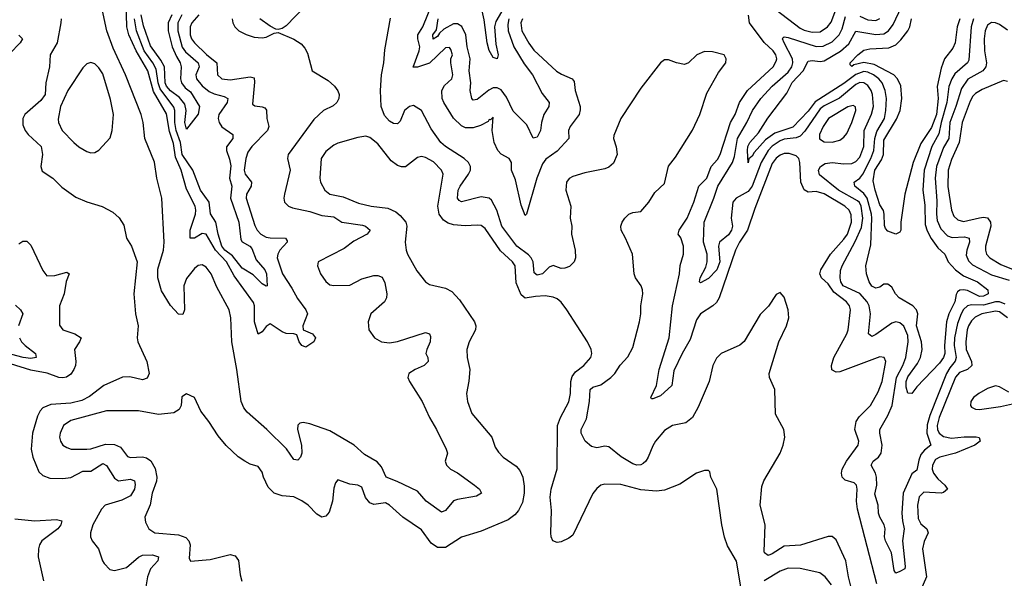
# Model space of a CAD drawing. Header units: inches. Extents: x 1694797 to 1849917, y 907313 to 1017959.
# Tile 581 of 656: x 1824134 to 1829075, y 925122 to 927926. Entities that reach past the tile are written whole.
import ezdxf

# ---------------------------------------------------------------- set-up
doc = ezdxf.new("R2010")
doc.units = ezdxf.units.IN
doc.header["$MEASUREMENT"] = 0
doc.layers.add('B8922', color=7, linetype='Continuous')

msp = doc.modelspace()

# ---------------------------------------------------------------- linework, layer by layer
at = {"layer": 'B8922', "color": 5}
for points, elevation in [([(1825032, 927950), (1824997.5, 927910), (1824989.5, 927890.5), (1824989.7, 927850), (1824996.3, 927830), (1825010.6, 927810), (1825070.6, 927750.6), (1825123.3, 927710), (1825126.2, 927650), (1825148.2, 927630), (1825190, 927624.1), (1825290, 927639.8), (1825310, 927634), (1825311.9, 927611.9), (1825302.7, 927502.7), (1825313.3, 927493.3), (1825350, 927489.3), (1825363.4, 927483.4), (1825372.1, 927472.1), (1825373.5, 927430), (1825384.1, 927390), (1825377.5, 927370), (1825298.8, 927290), (1825279.1, 927260.9), (1825267.6, 927230), (1825260.1, 927170), (1825264.5, 927150), (1825297.1, 927110), (1825294.4, 927090), (1825272.1, 927050), (1825269.7, 927030), (1825313.6, 926893.6), (1825325.9, 926870), (1825343.1, 926850), (1825370, 926834.9), (1825390, 926830.8), (1825467.7, 926830), (1825475.8, 926815.8), (1825476.1, 926810), (1825439.6, 926770), (1825428.9, 926750), (1825426.2, 926730), (1825451.9, 926650), (1825499.1, 926579.1), (1825527.4, 926527.4), (1825570.2, 926469.8), (1825577.2, 926450), (1825554.6, 926390), (1825556.1, 926370), (1825602.3, 926350), (1825618.6, 926330), (1825610.2, 926310), (1825570, 926282.9), (1825549.9, 926290), (1825536.5, 926310), (1825524, 926344), (1825509.9, 926349.9), (1825470, 926351.7), (1825450, 926358.6), (1825390, 926400.2), (1825370, 926386.2), (1825350, 926359.3), (1825330, 926347), (1825312.3, 926410), (1825311.8, 926490), (1825306.3, 926506.3), (1825210, 926639.7), (1825172.1, 926710), (1825116.3, 926770), (1825070, 926849.4), (1825050, 926853.3), (1825010, 926829.4), (1824989.3, 926829.3), (1824988.3, 926870), (1825015.5, 926950), (1825018.2, 926970), (1825014.7, 926990), (1824970, 927075.9), (1824943.4, 927170), (1824916.3, 927236.3), (1824905.1, 927305.1), (1824885.5, 927365.5), (1824870, 927454.1), (1824805.5, 927565.5), (1824775.9, 927670), (1824717.5, 927770), (1824680.8, 927850), (1824672, 927890), (1824667.9, 928012.1)], 680), ([(1826656.5, 927930), (1826648.9, 927910), (1826654.1, 927870), (1826687.9, 927807.9), (1826713.7, 927773.7), (1826827.6, 927667.6), (1826852.2, 927652.2), (1826906.7, 927630), (1826916.4, 927616.4), (1826921.2, 927570), (1826946.3, 927490), (1826946.7, 927473.3), (1826940.7, 927450), (1826895.2, 927390), (1826888.3, 927370), (1826890.1, 927329.9), (1826830, 927265.8), (1826774.4, 927225.6), (1826757.3, 927202.7), (1826729.4, 927130), (1826676.5, 926950), (1826670, 926943.5), (1826650, 926994.5), (1826621.6, 927121.6), (1826602.2, 927170), (1826601.5, 927210), (1826589.9, 927229.9), (1826550, 927251.8), (1826533.5, 927270), (1826515.2, 927310), (1826504.6, 927370), (1826510, 927437.2), (1826496.1, 927423.9), (1826490, 927424.7), (1826484.4, 927415.6), (1826445.4, 927394.6), (1826410, 927383), (1826370, 927383.1), (1826350, 927393.2), (1826310, 927432.6), (1826262.1, 927510), (1826253.4, 927530), (1826252.3, 927570), (1826265, 927595), (1826301.4, 927630), (1826307.5, 927650), (1826297.1, 927710), (1826297.4, 927730), (1826304.7, 927750), (1826297.3, 927777.3), (1826290, 927786.5), (1826270, 927784.1), (1826190, 927708.6), (1826130, 927687.1), (1826107.8, 927687.8), (1826138.9, 927770), (1826141.3, 927790), (1826132.1, 927830), (1826132.1, 927850), (1826156.4, 927890), (1826206, 928014)], 680), ([(1827930, 927975.3), (1828050, 927883.4), (1828070, 927872.8), (1828110, 927862.7), (1828150, 927865.8), (1828187.1, 927890), (1828205.8, 927914.2), (1828249.9, 928030)], 680), ([(1825199.6, 927930), (1825202.8, 927910), (1825212.8, 927890), (1825233.4, 927870), (1825270, 927851.2), (1825310, 927838), (1825350, 927834.6), (1825370, 927837.6), (1825410, 927859.1), (1825430, 927862), (1825510, 927827.9), (1825545.3, 927805.3), (1825563.9, 927783.9), (1825577.6, 927757.6), (1825602, 927670), (1825681.6, 927621.6), (1825712.6, 927592.6), (1825729.7, 927569.7), (1825736.1, 927550), (1825735.1, 927530), (1825725.5, 927510), (1825706.6, 927493.4), (1825657.8, 927470), (1825610, 927425.3), (1825481.5, 927250), (1825477.2, 927230), (1825490.7, 927170), (1825461.9, 927050), (1825459.2, 927030), (1825463.2, 927010), (1825482.3, 926990), (1825502.5, 926982.5), (1825590, 926963.4), (1825650, 926943.7), (1825710, 926937.1), (1825750, 926909.6), (1825854.2, 926894.2), (1825869.1, 926889.1), (1825892.1, 926870), (1825877.6, 926850), (1825810, 926814.1), (1825761.8, 926778.2), (1825632, 926710), (1825628.1, 926690), (1825643.1, 926650), (1825670, 926611.9), (1825690, 926595.9), (1825710, 926591.3), (1825790, 926593.4), (1825850, 926625.8), (1825910, 926641.4), (1825930, 926642.5), (1825953.1, 926633.1), (1825965.2, 926605.2), (1825975.7, 926550), (1825974.7, 926530), (1825963.6, 926510), (1825896.1, 926450), (1825881.6, 926410), (1825885.8, 926370), (1825913.4, 926330), (1825949.1, 926309.1), (1825990, 926303.7), (1826030, 926310.1), (1826170, 926356.5), (1826190.2, 926350.2), (1826195.5, 926335.5), (1826194.1, 926310), (1826175.9, 926270), (1826172.5, 926250), (1826181.7, 926230), (1826183.5, 926210), (1826162.9, 926190), (1826118.2, 926170), (1826086.7, 926150), (1826082, 926130), (1826089.4, 926110), (1826153.1, 926010), (1826189.5, 925930), (1826225, 925870), (1826272.9, 925770), (1826279.7, 925750), (1826269.3, 925710), (1826274.8, 925690), (1826294.7, 925670), (1826331, 925651), (1826415.3, 925590), (1826440.3, 925570), (1826450.4, 925550), (1826425.4, 925534.6), (1826330, 925518.5), (1826310, 925511.2), (1826270, 925463.5), (1826250, 925455), (1826173.4, 925510), (1826130, 925558.9), (1826028.5, 925608.5), (1825972.5, 925630), (1825950, 925682.5), (1825927.1, 925707.1), (1825864.3, 925744.3), (1825811.3, 925791.2), (1825690, 925863.1), (1825590, 925898.1), (1825555.6, 925904.4), (1825539.5, 925900.5), (1825528.9, 925891.1), (1825527, 925870), (1825547.2, 925790), (1825549.3, 925750.7), (1825542.3, 925730), (1825530, 925714.7), (1825510, 925718.9), (1825472.5, 925772.5), (1825373.1, 925870), (1825275.4, 925955.4), (1825257.8, 925977.8), (1825245.2, 926010), (1825223.5, 926170), (1825198.3, 926310), (1825192.8, 926430), (1825185.6, 926470), (1825123.7, 926583.7), (1825094.3, 926650), (1825070, 926684.3), (1825050, 926696.3), (1825030, 926692.8), (1825010, 926676.6), (1824970, 926627.4), (1824956.7, 926590), (1824960.1, 926470), (1824953.1, 926446.9), (1824930, 926447.7), (1824890, 926491.2), (1824844.7, 926564.7), (1824826, 926630), (1824826.4, 926673.6), (1824855.4, 926770), (1824859.1, 926810), (1824846.1, 927030), (1824821.4, 927130), (1824810, 927211.6), (1824761.5, 927330), (1824753.2, 927410), (1824743.3, 927450), (1824664.2, 927650), (1824603.2, 927783.2), (1824571.2, 927870), (1824542.2, 928002.2)], 720), ([(1825565.8, 927994.2), (1825470, 927895), (1825450, 927882), (1825430, 927876.2), (1825418.4, 927878.4), (1825390, 927892.9), (1825338.7, 927930)], 720), ([(1826574.4, 928005.6), (1826522.5, 927917.5), (1826517.1, 927890), (1826523.6, 927803.6), (1826534.6, 927750), (1826530, 927729.7), (1826510, 927736.3), (1826490, 927771.8), (1826480.2, 927810), (1826465, 927925), (1826453.6, 927970)], 640), ([(1828920.8, 927930), (1828908.7, 927890), (1828896.4, 927723.6), (1828890.1, 927709.9), (1828825.5, 927654.5), (1828810.5, 927629.5), (1828795.9, 927590), (1828786.4, 927510), (1828757.4, 927410), (1828746.7, 927353.3), (1828711, 927290), (1828671.8, 927170), (1828666.3, 927070), (1828675.1, 926995.1), (1828678, 926898), (1828686.9, 926866.9), (1828708, 926828), (1828741.5, 926781.5), (1828776.8, 926750), (1828793, 926710), (1828830, 926671), (1828870, 926639.9), (1828939.7, 926610), (1828992, 926570), (1828993, 926550), (1828970, 926538.5), (1828950, 926537.4), (1828890, 926566.8), (1828870, 926570.8), (1828851.3, 926568.7), (1828840.3, 926559.7), (1828833.2, 926546.8), (1828826.2, 926510), (1828797, 926450), (1828784.8, 926410), (1828774.9, 926290), (1828776, 926250), (1828770.1, 926230), (1828750, 926201.7), (1828636.2, 926083.8), (1828610, 926049.2), (1828590, 926052), (1828581.5, 926081.5), (1828581.4, 926110), (1828590, 926133.1), (1828639.4, 926200.6), (1828653.9, 926230), (1828662.7, 926270), (1828658.8, 926310), (1828633.2, 926390), (1828640.4, 926450), (1828633.9, 926470), (1828615.7, 926490), (1828546.6, 926530), (1828528.4, 926550), (1828510, 926584.2), (1828490, 926599.3), (1828470, 926598.5), (1828450, 926583.1), (1828430, 926578.2), (1828410, 926589.1), (1828395.9, 926610), (1828383.2, 926650), (1828379.9, 926690), (1828404, 926796), (1828410, 926930), (1828407.3, 926950), (1828385.7, 927030), (1828370, 927053.5), (1828323.9, 927090), (1828321.6, 927110), (1828350, 927130.5), (1828364.6, 927150), (1828405.4, 927230), (1828420.1, 927270), (1828425.5, 927330), (1828435.7, 927364.3), (1828473.1, 927430), (1828480.6, 927470), (1828483.5, 927530), (1828476.7, 927570), (1828462.1, 927610), (1828445.4, 927630), (1828417.8, 927650), (1828390, 927663), (1828370, 927665.4), (1828330, 927651.6), (1828270, 927605.3), (1828125.7, 927514.3), (1828090, 927467.2), (1828013.4, 927386.6), (1827922.7, 927357.3), (1827876.4, 927323.6), (1827819.8, 927260.2), (1827810, 927241), (1827792.9, 927227.1), (1827790, 927207.6), (1827785.6, 927270), (1827787.7, 927290), (1827797.1, 927310), (1827841.8, 927358.2), (1827888.3, 927431.7), (1827983.5, 927556.5), (1828009.6, 927610.4), (1828065.1, 927670), (1828090, 927718.4), (1828110, 927721.6), (1828150, 927715.7), (1828170, 927720.3), (1828251.9, 927768.1), (1828294.6, 927805.4), (1828330, 927868.2), (1828430, 927851.7), (1828470, 927855.9), (1828493.8, 927870), (1828517.6, 927902.4), (1828559, 927990)], 640), ([(1824341.3, 927930), (1824340.4, 927910), (1824322, 927810), (1824286.6, 927750), (1824283.3, 927690), (1824264.9, 927610), (1824261.4, 927550), (1824239.1, 927520.9), (1824160.2, 927450), (1824150.1, 927430), (1824150, 927399.1), (1824161.5, 927370), (1824175.3, 927350), (1824240.7, 927290), (1824248.7, 927250), (1824239.1, 927190), (1824246.2, 927166.2), (1824300.4, 927130), (1824345.8, 927085.8), (1824415.5, 927035.5), (1824470, 927011.8), (1824547.8, 926987.8), (1824600.5, 926960.5), (1824632.3, 926932.3), (1824655.5, 926895.5), (1824670.3, 926830), (1824694.9, 926790), (1824722.7, 926710), (1824706.7, 926550), (1824714.5, 926450), (1824728.9, 926390), (1824723, 926330), (1824727, 926310), (1824772, 926210), (1824783.4, 926150), (1824773.6, 926126.4), (1824750, 926119.2), (1824686.9, 926133.1), (1824650, 926132.6), (1824555.2, 926090), (1824484.5, 926035.5), (1824445, 926015), (1824390, 926001.7), (1824290, 925994), (1824250, 925977.3), (1824236.7, 925963.3), (1824223.1, 925936.9), (1824197.9, 925850), (1824190.8, 925770), (1824199.6, 925730), (1824230, 925656.9), (1824250, 925638.9), (1824285, 925625), (1824350, 925622.7), (1824390, 925628.2), (1824450, 925660.6), (1824490, 925660.7), (1824550, 925698.6), (1824570, 925688.4), (1824610, 925624.4), (1824630, 925611.9), (1824690, 925620.5), (1824710, 925611.3), (1824712.7, 925592.7), (1824709, 925570), (1824690, 925536.1), (1824645.4, 925514.6), (1824563.2, 925490), (1824544.2, 925470), (1824501.2, 925390), (1824488.1, 925350), (1824489.4, 925330), (1824497.6, 925310), (1824529.5, 925269.5), (1824549.2, 925210), (1824557.4, 925197.4), (1824586.1, 925166.1), (1824610, 925162.1), (1824670, 925175.9), (1824730, 925228), (1824750, 925238.2), (1824799.4, 925239.4), (1824830.1, 925230.1), (1824826, 925210), (1824790.7, 925169.3), (1824775.5, 925130), (1824761, 925050)], 720), ([(1824947.6, 927950), (1824927.2, 927910), (1824926.8, 927870), (1824948.8, 927788.8), (1824965.5, 927765.5), (1825028.4, 927710), (1825034.5, 927690), (1825017.2, 927650), (1825021.2, 927630), (1825050, 927594.2), (1825085.1, 927565.1), (1825110, 927553.2), (1825160.3, 927540.3), (1825177.7, 927530), (1825174, 927510), (1825132.6, 927450), (1825129.6, 927430), (1825134, 927410), (1825147.7, 927387.7), (1825203.1, 927350), (1825202.4, 927330), (1825171.9, 927288.1), (1825172.1, 927270), (1825186.5, 927226.5), (1825192.4, 927192.4), (1825185.9, 927130), (1825198.5, 927090), (1825191.8, 927030), (1825233.3, 926910), (1825242.6, 926822.6), (1825250.6, 926810.6), (1825289.2, 926789.2), (1825298.3, 926778.3), (1825320.3, 926720.3), (1825363.9, 926670), (1825372.7, 926650), (1825376, 926590), (1825370, 926588.6), (1825350, 926599.8), (1825305.2, 926645.2), (1825250, 926679.6), (1825201.6, 926741.6), (1825163.3, 926770), (1825148.1, 926790), (1825129.2, 926850), (1825118.4, 926910), (1825091.7, 926951.7), (1825084.1, 927010), (1825040.8, 927070), (1825001.9, 927170), (1824949, 927250), (1824940.1, 927310), (1824918.2, 927370), (1824912.7, 927410), (1824912.6, 927470), (1824907.1, 927487.1), (1824838.7, 927578.7), (1824828.8, 927610), (1824818.5, 927678.5), (1824801.8, 927710), (1824758, 927770), (1824719.2, 927870), (1824710.1, 927930)], 660), ([(1824896.7, 927950), (1824879.3, 927910), (1824878.4, 927870), (1824899.5, 927790), (1824920.7, 927740.7), (1824939.7, 927710), (1824944.2, 927690), (1824940.7, 927630), (1824946.4, 927610), (1824964.8, 927584.8), (1824990, 927564.6), (1825035.4, 927490), (1825030, 927452.7), (1824970, 927377.2), (1824962.3, 927410), (1824969, 927470), (1824962.8, 927502.8), (1824935.4, 927535.4), (1824890, 927569.1), (1824870, 927593.2), (1824863.7, 927610), (1824859.8, 927690), (1824842.7, 927722.7), (1824790, 927794.4), (1824755.5, 927895.5), (1824743, 927950)], 640), ([(1828313.2, 925050), (1828292.2, 925130), (1828278.5, 925210), (1828230, 925314.7), (1828210, 925331.7), (1828190, 925331.4), (1828052.1, 925287.9), (1827970, 925284.2), (1827910, 925244.6), (1827890, 925236.5), (1827872, 925250), (1827870, 925257.2), (1827874, 925390), (1827849.9, 925490.1), (1827857.7, 925582.3), (1827867.9, 925612.1), (1827949.8, 925750), (1827965.3, 925790), (1827973.8, 925830), (1827967.7, 925870), (1827926.6, 925946.6), (1827923.1, 926070), (1827896.5, 926130), (1827895, 926150), (1827943.7, 926310), (1827981.2, 926390), (1827992.9, 926430), (1827989.8, 926469.8), (1827970, 926534), (1827950, 926557.2), (1827930, 926546), (1827891.3, 926488.7), (1827850, 926445.6), (1827769.4, 926310.6), (1827747.1, 926292.9), (1827654, 926250), (1827630, 926226.6), (1827611.1, 926190), (1827594.2, 926110), (1827538.3, 925981.7), (1827509.8, 925930.2), (1827476.7, 925903.3), (1827410, 925889.9), (1827370, 925864.1), (1827323.8, 925810), (1827310, 925788), (1827287.3, 925730), (1827275, 925710), (1827261.6, 925698.4), (1827250, 925691.9), (1827230, 925690.4), (1827210, 925697.1), (1827151.5, 925731.5), (1827090, 925782.6), (1827070, 925785.4), (1827030, 925777.6), (1827003.7, 925783.7), (1826970.9, 925810), (1826951.8, 925850), (1826951.7, 925870), (1826977.2, 925922.8), (1826993.1, 926010), (1826997.1, 926070), (1827010, 926082.5), (1827050, 926093.1), (1827099.9, 926130), (1827120.4, 926150), (1827147.1, 926192.9), (1827185.4, 926234.6), (1827210, 926280.3), (1827243.1, 926410), (1827249.9, 926450), (1827250.4, 926490), (1827261.2, 926550), (1827258.7, 926570), (1827251.6, 926590), (1827223.7, 926630), (1827216.8, 926650), (1827208.7, 926750), (1827174.4, 926830), (1827151.4, 926870), (1827150.7, 926890), (1827157.1, 926910), (1827169.7, 926930.3), (1827190, 926949.6), (1827210, 926958), (1827250, 926962.8), (1827291.3, 927010), (1827320.7, 927059.3), (1827370, 927104.2), (1827388.6, 927191.4), (1827424.5, 927235.5), (1827510, 927372), (1827547.3, 927450), (1827582.1, 927557.9), (1827639.8, 927660.2), (1827677.4, 927710), (1827679.6, 927730), (1827669.6, 927749.6), (1827610, 927764.7), (1827570, 927765.6), (1827530.8, 927750), (1827490, 927709), (1827470, 927701.2), (1827430, 927709.3), (1827390, 927725.2), (1827370, 927724), (1827350, 927709.3), (1827250, 927582.4), (1827150, 927429.4), (1827114.8, 927345.2), (1827113.6, 927330), (1827127.6, 927287.6), (1827131.7, 927250), (1827113.8, 927206.2), (1827090, 927186), (1827070, 927178), (1826970, 927157.3), (1826910, 927139), (1826891.4, 927128.6), (1826877.5, 927110), (1826874, 927070), (1826900.1, 926990), (1826895.8, 926930), (1826904.1, 926890), (1826903.5, 926850), (1826921.5, 926770), (1826923.3, 926730), (1826915.9, 926710), (1826892.4, 926687.6), (1826870, 926678.9), (1826850, 926677.6), (1826810, 926693), (1826790, 926684.7), (1826757.2, 926650), (1826730, 926643.5), (1826714.9, 926654.9), (1826710.3, 926710), (1826700.8, 926730), (1826686.1, 926746.1), (1826627.7, 926790), (1826553.5, 926890), (1826528.3, 926970), (1826500.4, 927020.4), (1826490, 927030.4), (1826450, 927037.5), (1826350, 927012.5), (1826338.6, 927018.6), (1826330.6, 927030), (1826334.5, 927070), (1826343.7, 927090), (1826386.2, 927150), (1826395.7, 927170), (1826396.4, 927190), (1826385.2, 927210), (1826363.7, 927230), (1826269.9, 927290), (1826247.4, 927310), (1826198, 927378), (1826149.8, 927470), (1826110, 927495.2), (1826090, 927491.1), (1826065.1, 927470), (1826043.7, 927416.3), (1826030, 927402.8), (1826010, 927405.5), (1825990, 927416.4), (1825965, 927445), (1825947.2, 927490), (1825944.7, 927570), (1825949.5, 927650), (1825960.7, 927710), (1825965.2, 927774.8), (1825993.6, 927933.6)], 720), ([(1826587.8, 927930), (1826582.4, 927902.4), (1826584.3, 927870), (1826613.8, 927790), (1826664.4, 927704.4), (1826706.9, 927650), (1826755.9, 927555.9), (1826790.2, 927510), (1826789.1, 927490), (1826764.6, 927450), (1826752.4, 927410), (1826746.5, 927370), (1826730, 927336.3), (1826710, 927332), (1826677.8, 927397.8), (1826610, 927466.6), (1826576.7, 927536.7), (1826550, 927573.4), (1826530, 927584.7), (1826510, 927584.7), (1826487.1, 927572.9), (1826430, 927524.7), (1826410, 927522.4), (1826403, 927530), (1826393.6, 927570), (1826396.8, 927610), (1826389.9, 927670), (1826394.4, 927730), (1826378.4, 927790), (1826371.9, 927850), (1826352.3, 927892.3), (1826330, 927905.2), (1826310, 927905), (1826262.1, 927877.9), (1826240.9, 927859.1), (1826230, 927841.2), (1826209.1, 927829.1), (1826206.8, 927850), (1826224.5, 927875.5), (1826233.3, 927930)], 660), ([(1828435.1, 925095.1), (1828337.1, 925470), (1828332.5, 925510), (1828337, 925570), (1828333.6, 925590), (1828320.9, 925600.9), (1828275.5, 925615.5), (1828261, 925630), (1828257.4, 925650), (1828260.2, 925670), (1828282.9, 925710), (1828341.3, 925790), (1828344.3, 925810), (1828323.9, 925870), (1828331.5, 925910), (1828346.4, 925933.6), (1828403.2, 925990), (1828442.4, 926057.6), (1828462.4, 926110), (1828479.8, 926210), (1828471.3, 926231.3), (1828450, 926234.6), (1828250, 926158.9), (1828230, 926156.8), (1828208.5, 926168.5), (1828207.7, 926190), (1828218.5, 926230), (1828284.5, 926350), (1828290.5, 926370), (1828302.4, 926470), (1828297.5, 926490), (1828281.9, 926510), (1828219.2, 926559.2), (1828190, 926599.9), (1828156.4, 926630), (1828149.5, 926650), (1828153.5, 926670), (1828202.2, 926750), (1828270, 926824.1), (1828287.1, 926850), (1828308.1, 926910), (1828306.5, 926946.5), (1828296.6, 926970), (1828274.3, 926990), (1828170, 927051.9), (1828130, 927064.5), (1828090, 927061.1), (1828070, 927071.3), (1828052.9, 927110), (1828049.2, 927210), (1828043.1, 927230), (1828030, 927242.5), (1827994.3, 927254.3), (1827970, 927253.7), (1827950, 927246.5), (1827930, 927231.4), (1827910, 927205), (1827822, 926978), (1827786.2, 926870), (1827745.6, 926810), (1827726.1, 926770), (1827644.5, 926530), (1827630, 926507), (1827612.2, 926490), (1827550, 926449.2), (1827530, 926420.2), (1827498.3, 926321.7), (1827457.3, 926250), (1827416.1, 926163.9), (1827406, 926090), (1827350, 926038), (1827310, 926023.8), (1827303.3, 926023.3), (1827301.1, 926030), (1827328.4, 926090), (1827341.9, 926170), (1827392.5, 926330), (1827409.5, 926490), (1827444.5, 926650), (1827448.3, 926691.7), (1827464.4, 926750), (1827465.2, 926790), (1827451.5, 926831.5), (1827438.5, 926850), (1827442.6, 926870), (1827482.7, 926930), (1827516.6, 927010), (1827541, 927090), (1827581.9, 927130), (1827604.1, 927190), (1827635, 927225), (1827649.5, 927250), (1827700.7, 927410), (1827723.2, 927450), (1827746.1, 927510), (1827785.6, 927570), (1827914, 927690), (1827930, 927717.6), (1827932.9, 927730), (1827927.8, 927750), (1827914.3, 927770), (1827870, 927812), (1827796.4, 927910), (1827791.6, 927948.4)], 680), ([(1829078.2, 926498.2), (1829050, 926509.3), (1829030, 926510.2), (1828970, 926492.9), (1828910, 926494.2), (1828890.1, 926489.9), (1828870, 926471), (1828857.9, 926450), (1828839, 926401), (1828824.9, 926330), (1828822.2, 926290), (1828832.7, 926230), (1828828.2, 926211.8), (1828800.6, 926179.4), (1828783.9, 926150), (1828701.1, 925938.9), (1828687.6, 925892.4), (1828686, 925850), (1828705.5, 925790), (1828674, 925766), (1828656.1, 925743.9), (1828645.3, 925714.7), (1828635.4, 925664.6), (1828610, 925646), (1828567.8, 925550), (1828560.9, 925450), (1828563.4, 925410), (1828572.5, 925370), (1828564.4, 925310), (1828577.7, 925182.3), (1828574.9, 925170), (1828550, 925156.4), (1828530, 925148.2), (1828521.2, 925161.2), (1828508.4, 925250), (1828477.7, 925310), (1828473.4, 925330), (1828477.3, 925370), (1828472.1, 925390), (1828449.4, 925430), (1828443, 925450), (1828441.5, 925490), (1828424.8, 925544.8), (1828434.1, 925590), (1828433.5, 925630), (1828428, 925650), (1828407, 925690), (1828417.2, 925710), (1828443.7, 925730), (1828456.3, 925750), (1828462.1, 925790), (1828449.9, 925850), (1828449.8, 925870), (1828490, 925938.7), (1828511.1, 925988.9), (1828533.1, 926130), (1828565.5, 926190), (1828580.1, 926230), (1828592.3, 926310), (1828590, 926341.6), (1828570, 926387.6), (1828550, 926405), (1828530, 926409), (1828510, 926402.3), (1828430, 926345.7), (1828410, 926336.4), (1828393.7, 926350), (1828403.4, 926450), (1828397, 926490), (1828386.5, 926510), (1828350, 926551.1), (1828266.7, 926590), (1828254.6, 926610), (1828250.4, 926630), (1828253.3, 926666.7), (1828260.7, 926690), (1828326.9, 926813.1), (1828357.3, 926882.7), (1828364.4, 926930), (1828356.8, 926990), (1828348.3, 927008.3), (1828337.6, 927017.6), (1828243.1, 927070), (1828147.7, 927147.7), (1828142.2, 927170), (1828151.5, 927190), (1828175.2, 927204.8), (1828210, 927209.2), (1828270, 927202.7), (1828310, 927204.2), (1828330, 927213.5), (1828350, 927236.3), (1828370.3, 927290.3), (1828371.5, 927370), (1828407.6, 927452.4), (1828417.4, 927490), (1828413.5, 927550), (1828407.2, 927570), (1828390, 927595.7), (1828368.9, 927608.9), (1828350, 927610.2), (1828330, 927601.6), (1828247.4, 927532.6), (1828170, 927493.7), (1828150, 927478.5), (1828073.1, 927366.9), (1828050, 927341.9), (1828030, 927332.4), (1827970, 927325.8), (1827950, 927318.7), (1827910, 927290.8), (1827889, 927270), (1827855.2, 927210), (1827810, 927090.6), (1827790, 927063.9), (1827728.2, 927030), (1827711.8, 927010), (1827704.5, 926930), (1827711.3, 926890), (1827705.1, 926870), (1827690, 926846.6), (1827646, 926810), (1827641.1, 926790), (1827646.5, 926710), (1827632.3, 926670), (1827590, 926627), (1827550, 926605.6), (1827545.6, 926610), (1827548.1, 926630), (1827576.1, 926683.9), (1827583.4, 926710), (1827583.2, 926750), (1827565.4, 926810), (1827567.8, 926910), (1827617.5, 927030), (1827637.5, 927090), (1827710.9, 927209.1), (1827720.4, 927239.6), (1827735.9, 927330), (1827783.1, 927410), (1827810.9, 927470), (1827852.5, 927530), (1827910, 927592.5), (1827990, 927663.4), (1828009.1, 927690), (1828013.5, 927710), (1828011.3, 927730), (1827969.1, 927810), (1827961.3, 927830), (1827964.1, 927835.9), (1827970, 927839.5), (1827990, 927837.1), (1828130, 927792.1), (1828166.2, 927793.8), (1828210, 927814.5), (1828245.6, 927850), (1828260.3, 927879.7), (1828278.4, 927941.6)], 660), ([(1828851.8, 927930), (1828837.6, 927890), (1828828.8, 927810), (1828816.5, 927783.5), (1828774.3, 927730), (1828757, 927683), (1828738.2, 927590), (1828742.4, 927530), (1828734.8, 927450), (1828710, 927385), (1828656, 927304), (1828617.5, 927210), (1828574.7, 927050), (1828555.5, 926910), (1828554.9, 926870), (1828550, 926859), (1828530, 926849.6), (1828490, 926864.2), (1828478.6, 926878.6), (1828472.9, 926892.9), (1828472.4, 926950), (1828467.6, 926967.6), (1828450, 926996.9), (1828426.9, 927070), (1828417.3, 927117.3), (1828424.6, 927170), (1828457.7, 927222.3), (1828468.4, 927250), (1828470, 927321.5), (1828533.5, 927426.5), (1828552, 927470), (1828560.9, 927530), (1828554.8, 927594.8), (1828539.3, 927630), (1828520.5, 927650), (1828421.1, 927701.1), (1828369.1, 927710.9), (1828320.2, 927699.8), (1828310, 927691.5), (1828300.3, 927700.3), (1828300.3, 927710), (1828339.2, 927750), (1828370, 927773.2), (1828400.3, 927779.7), (1828494.4, 927785.6), (1828530, 927800.4), (1828555.5, 927824.5), (1828590.2, 927869.8), (1828600.3, 927890), (1828609.2, 927930)], 620), ([(1828350, 927943.9), (1828390, 927924.7), (1828430, 927922), (1828450, 927931.5)], 660), ([(1829090, 927874.2), (1829050, 927901.3), (1829030, 927910.3), (1829010, 927911.7), (1828990, 927899), (1828978, 927870), (1828973.5, 927830), (1828974.9, 927770), (1828985.3, 927710), (1828981.9, 927690), (1828966.4, 927670), (1828892.2, 927627.8), (1828859.3, 927580.7), (1828832.1, 927490), (1828801, 927410), (1828795.7, 927330), (1828770, 927285), (1828735.1, 927190), (1828726.8, 927130), (1828736.2, 927016.2), (1828733.9, 926950), (1828737.5, 926917.5), (1828755.9, 926875.9), (1828790, 926841.5), (1828812.5, 926832.5), (1828875.6, 926835.6), (1828898.2, 926830), (1828900.3, 926810), (1828887.2, 926770), (1828884, 926744), (1828895.3, 926715.3), (1828915.5, 926695.5), (1829010, 926645.9), (1829099.3, 926619.3)], 660), ([(1824128.5, 927848.5), (1824148.1, 927830), (1824136.3, 927810), (1824083.6, 927756.4)], 680), ([(1829090, 927615.6), (1829070, 927620.3), (1828963.7, 927576.3), (1828930, 927556.2), (1828917.4, 927542.6), (1828903.4, 927516.6), (1828863.2, 927410), (1828848.8, 927310), (1828810, 927224.4), (1828793.5, 927170), (1828790.5, 927089.5), (1828809.1, 926970), (1828820.7, 926940.7), (1828841.1, 926921.1), (1828870, 926912.8), (1828950, 926932.3), (1828970, 926935.1), (1828991, 926931), (1829004.6, 926910), (1829006.4, 926890), (1828980.3, 926790), (1828979.8, 926770), (1828985.6, 926750), (1829002, 926730), (1829057.1, 926697.1), (1829190, 926643.9)], 680), ([(1827754, 925070), (1827730, 925209.2), (1827685.7, 925285.7), (1827670, 925329.2), (1827656.8, 925390), (1827632.1, 925570), (1827602, 925630), (1827597, 925657), (1827590, 925664), (1827570, 925663.7), (1827530, 925649.6), (1827445.7, 925594.3), (1827370, 925564.4), (1827330, 925559.7), (1827250, 925566.4), (1827150, 925593.1), (1827070, 925595.6), (1827050, 925589.7), (1827030, 925573.8), (1827010, 925548.2), (1826910, 925339.7), (1826890, 925323.5), (1826850, 925306), (1826830, 925302.4), (1826809.6, 925309.6), (1826800.5, 925330), (1826798.9, 925350), (1826802.5, 925462.5), (1826795.4, 925530), (1826801.1, 925570), (1826831.3, 925671.3), (1826832, 925890), (1826847.6, 925930), (1826890, 926008), (1826897.3, 926050), (1826898.6, 926110), (1826905.2, 926134.8), (1826922.1, 926157.9), (1826964.2, 926190), (1826999.5, 926230), (1827005.2, 926250), (1827001.2, 926270), (1826982.7, 926310), (1826879.7, 926470), (1826850, 926507.8), (1826830, 926524.4), (1826810, 926532.9), (1826770, 926539.8), (1826722.8, 926537.2), (1826670, 926527.6), (1826650, 926545.2), (1826625, 926605), (1826620.3, 926690), (1826605.8, 926710), (1826545.6, 926765.6), (1826470, 926878.3), (1826450, 926892.6), (1826430, 926895.4), (1826368.8, 926891.2), (1826310, 926896.5), (1826284, 926904), (1826259.6, 926919.6), (1826238.9, 926950), (1826232.7, 926990), (1826258, 927150), (1826250, 927171.6), (1826210, 927213), (1826170, 927234.7), (1826150, 927239.6), (1826130, 927234), (1826070, 927187.3), (1826050, 927187.3), (1826030, 927193.6), (1825998.2, 927218.2), (1825930, 927302.9), (1825890, 927334), (1825870, 927341.6), (1825830, 927335.6), (1825730, 927305.6), (1825710, 927295.6), (1825670, 927264.5), (1825647, 927230), (1825640.3, 927130), (1825643.1, 927110), (1825664.9, 927070), (1825690.2, 927050.2), (1825757.3, 927037.3), (1825834.6, 927005.4), (1825898, 926990), (1825980.9, 926980.9), (1826020.9, 926960.9), (1826042.5, 926942.5), (1826070.5, 926910), (1826077.1, 926890), (1826068.4, 926810), (1826072.7, 926770), (1826079.3, 926750), (1826126.1, 926666.1), (1826170, 926610.7), (1826190, 926596.3), (1826270, 926578.7), (1826301.8, 926561.8), (1826340, 926520), (1826415.3, 926410), (1826422, 926390), (1826420.3, 926370), (1826388.4, 926310), (1826377, 926270), (1826379.6, 926230), (1826393.2, 926170), (1826388.1, 926111.9), (1826375.8, 926050), (1826381.3, 926010), (1826402.4, 925950), (1826502.4, 925830), (1826520.3, 925780.3), (1826535.8, 925755.8), (1826560.5, 925730), (1826624.4, 925684.4), (1826643.4, 925663.4), (1826657.8, 925630), (1826665, 925585), (1826665, 925550), (1826657, 925503), (1826636.9, 925463.1), (1826618.7, 925441.3), (1826585, 925415), (1826450, 925359.2), (1826350, 925328.3), (1826270, 925277.3), (1826230, 925277.2), (1826199, 925299), (1826150, 925365.1), (1826055.6, 925430), (1825989.8, 925489.8), (1825970, 925500.4), (1825910, 925493.5), (1825890, 925500.9), (1825868.6, 925528.6), (1825850, 925579.5), (1825830, 925589.7), (1825790, 925594.7), (1825730, 925617.2), (1825718.8, 925601.2), (1825710, 925575.3), (1825702.9, 925510), (1825685.9, 925454.1), (1825670, 925434.3), (1825650.2, 925429.8), (1825624.7, 925444.7), (1825581.7, 925490), (1825550, 925511.8), (1825510, 925530.9), (1825450, 925536), (1825410, 925549.7), (1825380.4, 925580.4), (1825356.9, 925630), (1825350, 925655.3), (1825330, 925684), (1825290, 925696), (1825262.7, 925710), (1825230, 925731.8), (1825170, 925789.6), (1825130, 925837), (1825083, 925910), (1825041.8, 925961.8), (1825010, 926029.2), (1824971.1, 926048.9), (1824947.1, 926032.9), (1824943.8, 925990), (1824933.4, 925970), (1824907.7, 925952.3), (1824830, 925944.5), (1824730, 925962.7), (1824570, 925962.9), (1824390, 925914.6), (1824353.1, 925890), (1824336.1, 925850), (1824334, 925830), (1824338.3, 925810), (1824350, 925790.4), (1824370, 925778.3), (1824391.3, 925771.3), (1824470.2, 925770.2), (1824490, 925771.8), (1824564.5, 925795.5), (1824610, 925794.6), (1824640.1, 925780.1), (1824674.1, 925734.1), (1824690, 925728.8), (1824750, 925732.3), (1824770, 925726.4), (1824791.8, 925711.8), (1824814.2, 925674.2), (1824822.5, 925630), (1824819.8, 925610), (1824799, 925550), (1824788.2, 925491.8), (1824762, 925430), (1824764.8, 925404.8), (1824781.3, 925370), (1824811.1, 925351.1), (1824930, 925340.8), (1824966.5, 925326.5), (1824982.3, 925310), (1824989.4, 925290), (1824983.6, 925223.6), (1824990, 925208), (1825090, 925217.3), (1825190, 925241.8), (1825215.5, 925235.5), (1825231.5, 925211.5), (1825239.5, 925139.5), (1825248.5, 925108.5)], 740), ([(1824130, 926800.8), (1824150, 926815.3), (1824170, 926814.6), (1824190, 926794), (1824250, 926666.7), (1824270, 926640.8), (1824310, 926641.5), (1824370, 926658.9), (1824381.3, 926650), (1824367.2, 926612.8), (1824356.9, 926550), (1824333.5, 926490), (1824332.8, 926392.8), (1824349.6, 926369.6), (1824410, 926349.3), (1824442.3, 926330), (1824434.4, 926310), (1824408.1, 926270), (1824415.4, 926210), (1824413.6, 926190), (1824406.1, 926170), (1824390, 926147), (1824368, 926132), (1824350, 926128.4), (1824330, 926130.9), (1824272.3, 926152.3), (1824190, 926166.4), (1824010, 926223)], 680), ([(1824112.7, 926492.7), (1824137.6, 926470), (1824150.2, 926450.2), (1824127.6, 926390)], 660), ([(1829090, 926430.3), (1829050, 926459.6), (1829030, 926463), (1828961.6, 926450), (1828927.7, 926432.3), (1828910, 926414.8), (1828894.9, 926390), (1828888.1, 926370), (1828880.7, 926310), (1828883.3, 926270), (1828910.1, 926210), (1828911.8, 926190), (1828890, 926171.1), (1828850, 926155.4), (1828830, 926131.4), (1828748.4, 925930), (1828738.3, 925890), (1828739.6, 925870), (1828747.9, 925850), (1828770, 925833.4), (1828810, 925825.8), (1828872.4, 925832.4), (1828932.6, 925832.6), (1828948.3, 925828.3), (1828952.8, 925810), (1828926.2, 925790), (1828830, 925750.8), (1828751.1, 925730), (1828730, 925718.1), (1828714.1, 925690), (1828713.3, 925670), (1828719.7, 925650), (1828741.3, 925621.3), (1828776.6, 925590), (1828789.4, 925570), (1828770, 925552.7), (1828757.3, 925550), (1828670, 925553.9), (1828648, 925532), (1828638.8, 925490), (1828642.4, 925422.4), (1828656, 925396), (1828685.3, 925370), (1828693.1, 925350), (1828672.9, 925307.1), (1828663.8, 925270), (1828683.7, 925130), (1828650, 925052.8)], 680), ([(1824132, 926330), (1824143, 926310), (1824161.8, 926290), (1824212.4, 926250), (1824215.8, 926230), (1824190, 926225.9), (1824151.5, 926230), (1824010, 926267.1)], 660), ([(1829097.3, 926057.3), (1829050, 926084.2), (1829030, 926088.1), (1828990, 926074.4), (1828946.4, 926050), (1828919.3, 926030), (1828906.3, 926010), (1828904.3, 925990), (1828910, 925980.9), (1828930, 925971), (1828949.6, 925969.6), (1829055.9, 925984.1), (1829130, 926001.2)], 720), ([(1824110, 925420.8), (1824209.9, 925410.1), (1824318.3, 925418.3), (1824345.7, 925410), (1824340.5, 925390), (1824324.8, 925370), (1824245.2, 925310), (1824232.7, 925290), (1824227.2, 925270), (1824226.4, 925230), (1824252.8, 925110)], 680), ([(1828207, 925090), (1828176.4, 925130), (1828149.2, 925149.2), (1828050, 925171.8), (1827990, 925173.6), (1827950, 925158.3), (1827870, 925110.5)], 740)]:
    msp.add_lwpolyline(points, dxfattribs=dict(at, elevation=elevation))
for points, elevation in [([(1824490, 927712), (1824470, 927704.5), (1824450, 927683.7), (1824375.8, 927570), (1824338.4, 927490), (1824326.8, 927426.8), (1824327.8, 927410), (1824346, 927370), (1824406, 927310), (1824430, 927288.5), (1824470, 927264.9), (1824490, 927257.6), (1824510, 927259.5), (1824530, 927270.4), (1824586.9, 927333.1), (1824598, 927370), (1824603.8, 927450), (1824590, 927526), (1824550, 927654), (1824530, 927685.1), (1824510, 927705.1)], 740), ([(1828315.6, 927495.6), (1828290, 927488.2), (1828191.6, 927430), (1828165, 927390), (1828147.2, 927350), (1828147.4, 927327.4), (1828170, 927313), (1828210, 927310.9), (1828250, 927321), (1828270, 927336.5), (1828284.6, 927355.4), (1828310, 927410.3), (1828328.9, 927470), (1828328.4, 927488.4)], 680)]:
    msp.add_lwpolyline(points, close=True, dxfattribs=dict(at, elevation=elevation))

doc.saveas('drawing.dxf')
